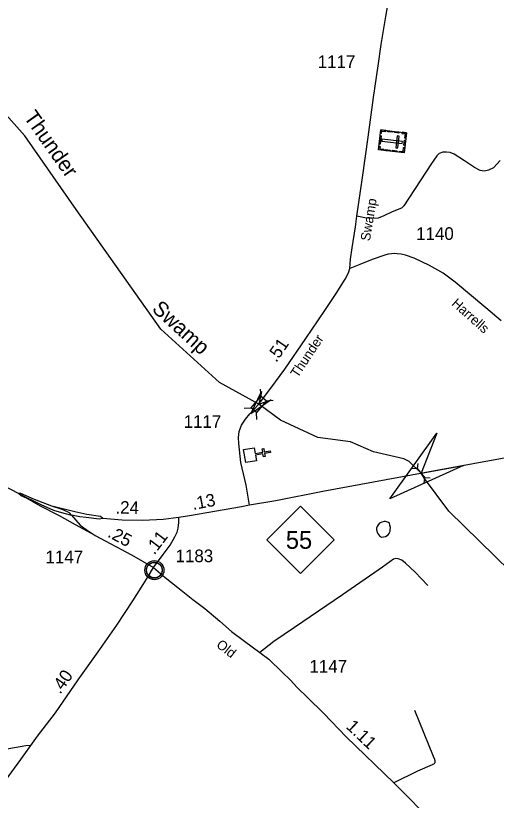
# Model space of a CAD drawing. Extents: x 2206922 to 2357709, y 510027 to 673830.
# Drawn here: x 2263859 to 2268610, y 528022 to 535777 of the extents above; entities that cross this region are included whole.
import ezdxf

# ---------------------------------------------------------------- set-up
doc = ezdxf.new("R2010")
doc.units = 0
for name, color, linetype in [('Exist Civil Demographics Community CELL', 7, 'Continuous'), ('Exist Cultural Cemetery CELL', 7, 'Continuous'), ('Exist Cultural Church CELL', 7, 'Continuous'), ('Exist Hydrographic Creek Single Shore', 7, 'Continuous'), ('Exist Hydrographic Creek Single Shore Label', 7, 'Continuous'), ('Exist Hydrographic Misc Water Feature', 7, 'Continuous'), ('Exist Road Non-System Type 51', 7, 'Continuous'), ('Exist Road Primary NC Attributed', 7, 'Continuous'), ('Exist Road Primary NC Divided Attributed', 7, 'Continuous'), ('Exist Road Primary NC Ramp 1 Lane Attributed', 7, 'Continuous'), ('Exist Road Primary NC Service Mileage Hundredths English Label', 7, 'Continuous'), ('Exist Road Primary NC Shield CELL', 7, 'Continuous'), ('Exist Road Primary NC Shield Number Label', 7, 'Continuous'), ('Exist Road Secondary Mileage Hundredths English Label', 7, 'Continuous'), ('Exist Road Secondary Structure Culvert Attributed CELL', 7, 'Continuous'), ('Exist Road Secondary Structure Culvert CELL', 7, 'Continuous'), ('Exist Road Secondary Structure Standard Bridge Attributed CELL', 7, 'Continuous'), ('Exist Road Secondary Structure Standard Bridge CELL', 7, 'Continuous'), ('Exist Road Secondary Type 51 Attributed', 7, 'Continuous'), ('Exist Road Secondary Type 51 Label', 7, 'Continuous'), ('Exist Road Secondary Type 51 Number Label', 7, 'Continuous')]:
    doc.layers.add(name, color=color, linetype=linetype)

msp = doc.modelspace()

# ---------------------------------------------------------------- linework, layer by layer
at = {"layer": 'Exist Civil Demographics Community CELL'}
msp.add_lwpolyline([(2265152.2, 530309), (2265153.2, 530314.6), (2265155, 530321.2), (2265157.9, 530328.4), (2265160.8, 530334.1), (2265164.2, 530339.9), (2265167.9, 530345), (2265171.9, 530349.4), (2265176.5, 530354), (2265182, 530358.5), (2265187.4, 530362.2), (2265192.3, 530365.1), (2265197.4, 530367.5), (2265202.8, 530369.8), (2265208.5, 530371.6), (2265212.8, 530372.8), (2265217.7, 530373.5), (2265221.8, 530374.3), (2265228.1, 530374.5), (2265232.6, 530374.4), (2265238.2, 530374.1), (2265243.1, 530373.4), (2265248, 530372.4), (2265253.1, 530371), (2265258.2, 530369.1), (2265264.9, 530366.2), (2265271.1, 530362.7), (2265276.2, 530359.1), (2265281.4, 530355.1), (2265284.7, 530352), (2265288.8, 530347.6), (2265292.7, 530342.9), (2265295.7, 530338.3), (2265298.9, 530333.3), (2265301.3, 530328.1), (2265303.4, 530323.1), (2265304.9, 530318.1), (2265306.2, 530313.5), (2265307.3, 530307.5), (2265307.9, 530302.8), (2265308.2, 530296.8), (2265308, 530291), (2265307.4, 530285.3), (2265306.5, 530279.8), (2265304.8, 530273.7), (2265303, 530267.8), (2265300.7, 530262.7), (2265297.5, 530256.7), (2265294.2, 530251.4), (2265290.8, 530246.7), (2265286.6, 530242), (2265281.3, 530237), (2265276.2, 530232.9), (2265271.2, 530229.5), (2265266.9, 530227), (2265260.1, 530223.7), (2265253, 530221), (2265247, 530219.5), (2265240.4, 530218.2), (2265236, 530217.8), (2265231.5, 530217.5), (2265225.9, 530217.5), (2265221.6, 530217.9), (2265216, 530218.7), (2265210.1, 530220), (2265205.5, 530221.3), (2265200.3, 530223.1), (2265195.7, 530225.1), (2265191.8, 530227.4), (2265185, 530231.4), (2265179.4, 530235.7), (2265174.5, 530240.2), (2265170, 530245.1), (2265166.9, 530249), (2265163.9, 530253.2), (2265159.8, 530260.3), (2265158.1, 530263.8), (2265156.3, 530267.9), (2265153.8, 530276.1), (2265152.2, 530283.1), (2265151.5, 530288.3), (2265151.2, 530294.6), (2265151.1, 530299.3), (2265151.7, 530305.7)], close=True, dxfattribs=at)
for centre, radius in [((2265229.8, 530296.6), 94.3), ((2265229.6, 530296.9), 76.7)]:
    msp.add_circle(centre, radius, dxfattribs=at)
at = {"layer": 'Exist Cultural Cemetery CELL'}
for points in [[(2267720.5, 534619.6), (2267697.6, 534421.8), (2267444.7, 534451), (2267467.5, 534648.8)], [(2267463.8, 534615.9), (2267475.2, 534614.6), (2267477.7, 534636.5), (2267517.8, 534631.8), (2267519.1, 534642.9), (2267467.6, 534648.8)], [(2267537, 534640.8), (2267580, 534635.8), (2267578.7, 534624.5), (2267535.7, 534629.5)], [(2267603.8, 534633.1), (2267646.8, 534628.1), (2267645.5, 534616.8), (2267602.5, 534621.8)], [(2267677.4, 534624.5), (2267676.1, 534613.3), (2267708.1, 534609.6), (2267703.4, 534569.3), (2267714.5, 534568), (2267720.5, 534619.6)], [(2267472.3, 534590.4), (2267462.6, 534506.1), (2267451.3, 534507.4), (2267461, 534591.7)], [(2267678.8, 534514.6), (2267681, 534533.2), (2267479.5, 534556.4), (2267477.4, 534537.9)], [(2267648.2, 534586.8), (2267629.6, 534589), (2267616.1, 534472), (2267634.7, 534469.9)], [(2267711.9, 534546), (2267706, 534494.5), (2267694.7, 534495.8), (2267700.6, 534547.3)], [(2267448.5, 534483.9), (2267459.9, 534482.6), (2267457.4, 534460.7), (2267497.5, 534456.1), (2267496.2, 534445.1), (2267444.7, 534451)], [(2267654.5, 534426.7), (2267655.8, 534438), (2267687.8, 534434.3), (2267692.5, 534474.6), (2267703.5, 534473.3), (2267697.6, 534421.7)], [(2267517.8, 534454), (2267560.8, 534449), (2267559.5, 534437.7), (2267516.5, 534442.7)], [(2267583.2, 534446.4), (2267626.3, 534441.4), (2267625, 534430.1), (2267581.9, 534435.1)]]:
    msp.add_lwpolyline(points, close=True, dxfattribs=at)
at = {"layer": 'Exist Cultural Church CELL'}
msp.add_lwpolyline([(2266215.7, 531506.4), (2266225.6, 531450.3), (2266300.6, 531463.4), (2266295.1, 531494.9), (2266310.9, 531497.6), (2266316.4, 531466.1), (2266375.6, 531476.4), (2266378.4, 531460.6), (2266319.1, 531450.3), (2266324.6, 531418.8), (2266308.9, 531416), (2266303.4, 531447.6), (2266228.4, 531434.5), (2266238.1, 531377.7), (2266133.3, 531359.4), (2266110.9, 531488.1)], close=True, dxfattribs=at)
at = {"layer": 'Exist Hydrographic Creek Single Shore'}
msp.add_lwpolyline([(2270489.8, 529197.5), (2270169.8, 529469.6), (2269935.8, 529592.4), (2269634.8, 529696.9), (2269316.7, 529883.6), (2269048.7, 529990.7), (2268140.8, 530881.3), (2267901, 531203.2), (2267865.6, 531254.7), (2267747.8, 531370.2), (2267694.8, 531395.4), (2267394.8, 531467.1), (2267168.8, 531563.4), (2266843.8, 531609.4), (2266475.7, 531780.7), (2266262.3, 531935.8), (2265872.7, 532150.4), (2265292.8, 532680.2), (2264456.8, 533861.4), (2263950.7, 534589.8), (2263234.7, 535391.3)], dxfattribs=at)
at = {"layer": 'Exist Hydrographic Misc Water Feature'}
msp.add_lwpolyline([(2267562.5, 530718.6), (2267558.6, 530740.7), (2267552.7, 530760.7), (2267544.7, 530766.7), (2267534.2, 530772.3), (2267514.3, 530776.1), (2267500.4, 530776.2), (2267476.8, 530770), (2267454.2, 530759.7), (2267440.5, 530743.5), (2267431.1, 530727.5), (2267425.3, 530713.3), (2267425.3, 530695.5), (2267433.7, 530661.8), (2267454, 530635.6), (2267463.9, 530628), (2267473.7, 530624.1), (2267495.7, 530626.1), (2267515.6, 530630.4), (2267539.6, 530646.6), (2267549.6, 530658.5), (2267555.1, 530668.6), (2267559.2, 530681), (2267561.3, 530694.9), (2267562.5, 530718.6)], dxfattribs=at)
at = {"layer": 'Exist Road Non-System Type 51'}
for points in [[(2268646.1, 534344.8), (2268580.9, 534274.1), (2268531.1, 534249.7), (2268489.3, 534241.4), (2268449.2, 534247), (2268395.1, 534276.5), (2268294.4, 534343.5), (2268191.8, 534408.5), (2268151.8, 534426.1), (2268117.6, 534427.8), (2268081.8, 534427.3), (2268045.8, 534415), (2268022.1, 534390.7), (2267968.8, 534316.4), (2267695.2, 533896.6), (2267673.2, 533874.7), (2267579.6, 533838.8), (2267498.8, 533799.5), (2267442.2, 533776.4), (2267381, 533773), (2267309.3, 533779.9), (2267230.8, 533796.1)], [(2267933.1, 530145.2), (2267808, 530275.4), (2267711.9, 530366.4), (2267674.7, 530395.8), (2267640, 530407.1), (2267615.8, 530411.4), (2267594.2, 530404.5), (2267485, 530326.5), (2267087.6, 530051.7), (2266614.2, 529730), (2266408.9, 529591.1), (2266272.5, 529483.1)], [(2267800.2, 528914.5), (2267984.6, 528457), (2267997.4, 528429), (2267998.9, 528424.1), (2268001, 528415.1), (2268002.5, 528407.2), (2268002.6, 528398.5), (2268001.8, 528394.9), (2268000.7, 528392.3), (2267998.9, 528388.7), (2267995.1, 528383.5), (2267987.1, 528377.7), (2267975.6, 528371.5), (2267831.7, 528308.5), (2267596.5, 528195.5)]]:
    msp.add_lwpolyline(points, dxfattribs=at)
at = {"layer": 'Exist Road Primary NC Attributed'}
for points in [[(2263886, 531054), (2262923.2, 531554.5), (2262186.4, 531947.7), (2261242.7, 532467.2)], [(2272239.1, 532053.3), (2271628, 531939.6), (2269901.9, 531625.8), (2268884.2, 531440.2), (2268148.4, 531306.1), (2266894.4, 531072.8), (2266430.7, 530983.1), (2266171.3, 530939.7)], [(2266171.3, 530939.7), (2266089.8, 530923.5), (2265578, 530834), (2265472.3, 530816.8)], [(2265472.3, 530816.8), (2265315.8, 530797.8), (2265117.2, 530788.4), (2264910.9, 530791.8), (2264721.7, 530808.2)]]:
    msp.add_lwpolyline(points, dxfattribs=at)
at = {"layer": 'Exist Road Primary NC Divided Attributed'}
for points in [[(2264216.2, 530930.2), (2264045.1, 530993.9), (2263908.4, 531055.8), (2263886, 531054)], [(2263886, 531054), (2264106.1, 530944.9), (2264231.7, 530888.1), (2264335.7, 530861.5), (2264412.2, 530840)], [(2264721.7, 530808.2), (2264696.8, 530827.1), (2264562.7, 530847.7), (2264442.3, 530871.8), (2264216.2, 530930.2)], [(2264721.7, 530808.2), (2264684.8, 530800.4), (2264556.6, 530818.5), (2264493.9, 530825.4), (2264412.2, 530840)]]:
    msp.add_lwpolyline(points, dxfattribs=at)
at = {"layer": 'Exist Road Primary NC Ramp 1 Lane Attributed'}
msp.add_lwpolyline([(2264643.5, 530638.8), (2264450.9, 530743.7), (2264291.8, 530833.1), (2264103.6, 530928.5), (2263972, 531004.2), (2263912.7, 531031.7), (2263886, 531054)], dxfattribs=at)
at = {"layer": 'Exist Road Primary NC Shield CELL'}
msp.add_lwpolyline([(2266342.1, 530597.5), (2266675.1, 530930.5), (2267008.1, 530597.5), (2266675.1, 530264.5)], close=True, dxfattribs=at)
at = {"layer": 'Exist Road Secondary Structure Culvert Attributed CELL'}
msp.add_lwpolyline([(2268285.2, 531330.2), (2267555.8, 531001.6), (2268023.2, 531650.9), (2267865.6, 531254.7)], close=True, dxfattribs=at)
at = {"layer": 'Exist Road Secondary Structure Culvert CELL'}
for p, q in [((2267776.6, 531305.1), (2267827.2, 531301.4)), ((2267833.6, 531351.8), (2267827.2, 531301.4)), ((2267827.2, 531301.4), (2267903.9, 531207.9)), ((2267897.5, 531157.6), (2267903.9, 531207.9)), ((2267954.6, 531204.3), (2267903.9, 531207.9))]:
    msp.add_line(p, q, dxfattribs=at)
at = {"layer": 'Exist Road Secondary Structure Standard Bridge Attributed CELL'}
msp.add_lwpolyline([(2266384.1, 531981.3), (2266183.2, 531843), (2266288, 532063.2), (2266262.3, 531935.8)], close=True, dxfattribs=at)
at = {"layer": 'Exist Road Secondary Structure Standard Bridge CELL'}
for p, q in [((2266284.1, 532015.7), (2266279.1, 532084.5)), ((2266116.2, 531896.6), (2266185.1, 531901.6)), ((2266336.3, 531970.5), (2266405.1, 531975.5)), ((2266243.5, 531786.6), (2266238.5, 531855.4))]:
    msp.add_line(p, q, dxfattribs=at)
msp.add_lwpolyline([(2266185.1, 531901.6), (2266283.9, 532015.9), (2266337.3, 531969.7), (2266238.5, 531855.4)], close=True, dxfattribs=at)
at = {"layer": 'Exist Road Secondary Type 51 Attributed'}
for points in [[(2267160.7, 533278.8), (2267168.1, 533371.3), (2267185.1, 533481.5), (2267219.1, 533689.6), (2267230.8, 533796.1), (2267288.4, 534176), (2267342.8, 534577.4), (2267396, 534969.2), (2267442.2, 535281.3), (2267471.1, 535490.5), (2267517.3, 535767.9), (2267562.9, 536032.6), (2267592.3, 536193.2), (2267635.7, 536507.6), (2267692.8, 536894.2), (2267739.6, 537214.9), (2267779.5, 537514.9), (2267824.5, 537804.4), (2267885.2, 538151.1), (2267947.6, 538451.1), (2268015.1, 538752.7), (2268068.9, 539009.3)], [(2268658.2, 532761.6), (2268507.6, 532888.9), (2268203.6, 533143.6), (2268085.4, 533233.3), (2267950.4, 533307.4), (2267798.4, 533380.2), (2267711.4, 533410), (2267668.5, 533419.1), (2267630.8, 533423), (2267603.6, 533425.6), (2267572.4, 533423), (2267541.2, 533419.1), (2267506.2, 533410), (2267381.5, 533368.5), (2267259.4, 533319.1), (2267160.7, 533278.8)], [(2266254.2, 531931.5), (2266280, 531959.7), (2266382.5, 532096.7), (2266520.3, 532284.6), (2266726.9, 532584.8), (2266915.2, 532864.2), (2267028.2, 533031.9), (2267115.2, 533173.5), (2267147.7, 533235.9), (2267160.7, 533278.8)], [(2266171.3, 530939.7), (2266137.7, 531138.3), (2266085.2, 531360.7), (2266063.1, 531547.8), (2266061.2, 531607.9), (2266068.8, 531668), (2266090.2, 531728.1), (2266130.7, 531788.2), (2266173.1, 531842.8), (2266254.2, 531931.5)], [(2264412.2, 530840), (2264394.2, 530861.5), (2264370.1, 530873.5), (2264317.6, 530895), (2264216.2, 530930.2)], [(2264412.2, 530840), (2264497.3, 530742), (2264556.6, 530699), (2264643.5, 530638.8), (2265003.7, 530448.8), (2265222.1, 530321.5)], [(2265222.1, 530321.5), (2265316.3, 530452.9), (2265385.2, 530543.9), (2265433.2, 530625.8), (2265454.2, 530670.6), (2265465.4, 530712.7), (2265470.9, 530767.4), (2265472.2, 530783), (2265472.3, 530816.8)], [(2264010.1, 528563.5), (2264076.1, 528654.9), (2264253, 528887.5), (2264476.4, 529211.5), (2264672.8, 529490.6), (2264858.7, 529753.1), (2265016.1, 529994.6), (2265119.5, 530155.1), (2265167.5, 530233.1), (2265222.1, 530321.5)], [(2265222.1, 530321.5), (2265336.9, 530224.1), (2265462.9, 530125.1), (2265611.3, 530008.1), (2265728.2, 529916.6), (2265878.2, 529793.6), (2265993.6, 529691.6), (2266121, 529595.6), (2266272.5, 529483.1), (2266360.9, 529415.6), (2266494.4, 529288), (2266573.8, 529210), (2266641.3, 529138), (2266738.7, 529040.5), (2266903.7, 528880), (2267124, 528649), (2267596.5, 528195.5), (2268420.4, 527365.5)], [(2264010.1, 528563.5), (2263957.6, 528560.5), (2263846.7, 528541), (2262614.3, 528322), (2262139, 528236.5), (2261920.1, 528193), (2261816.7, 528173.5), (2261726.7, 528158.5), (2261617.3, 528142), (2261482.4, 528116.5), (2261274, 528076.8), (2260982.5, 528029.7), (2260739.9, 527989.5), (2260617.7, 527966.8), (2260308.8, 527907.4), (2260092.6, 527863.9), (2259772.6, 527809.2)], [(2263702.8, 528145), (2263911.1, 528425.5), (2264010.1, 528563.5)]]:
    msp.add_lwpolyline(points, dxfattribs=at)

# ---------------------------------------------------------------- texts
at = {"layer": 'Exist Hydrographic Creek Single Shore Label'}
for s, rotation, p in [('Thunder', 305.29016, (2263932.7, 534772.9)), ('Swamp', 317.58421, (2265196.4, 532866))]:
    msp.add_text(s, height=150, rotation=rotation, dxfattribs=at).set_placement(p)
at = {"layer": 'Exist Road Primary NC Service Mileage Hundredths English Label'}
for s, rotation, p in [('.13', 10.7898, (2265613.4, 530890.8)), ('.24', 359.04516, (2264844, 530855.4))]:
    msp.add_text(s, height=125, rotation=rotation, dxfattribs=at).set_placement(p)
at = {"layer": 'Exist Road Primary NC Shield Number Label'}
msp.add_text('55', height=175, dxfattribs=at).set_placement((2266529.2, 530507.8))
at = {"layer": 'Exist Road Secondary Mileage Hundredths English Label'}
for s, rotation, p in [('.51', 55.47472, (2266434.3, 532343)), ('.25', 332.00383, (2264758.5, 530630.7)), ('.11', 52.88417, (2265229.3, 530441.5)), ('.40', 55.41641, (2264299.2, 529064.7)), ('1.11', 316.17197, (2267117.3, 528742.1))]:
    msp.add_text(s, height=125, rotation=rotation, dxfattribs=at).set_placement(p)
at = {"layer": 'Exist Road Secondary Type 51 Label'}
for s, rotation, p in [('Swamp', 80.69869, (2267360.1, 533545)), ('Harrells', 318.37772, (2268160.2, 532921.1)), ('Thunder', 56.40724, (2266646.6, 532191.3)), ('Old', 321.83364, (2265834.4, 529545))]:
    msp.add_text(s, height=95, rotation=rotation, dxfattribs=at).set_placement(p)
at = {"layer": 'Exist Road Secondary Type 51 Number Label'}
for s, p in [('1117', (2266844.5, 535260)), ('1140', (2267817.3, 533560.8)), ('1117', (2265519.6, 531703.2)), ('1147', (2264153.6, 530365.2)), ('1183', (2265439.2, 530375.6)), ('1147', (2266762.5, 529284.1))]:
    msp.add_text(s, height=125, dxfattribs=at).set_placement(p)

doc.saveas('drawing.dxf')
